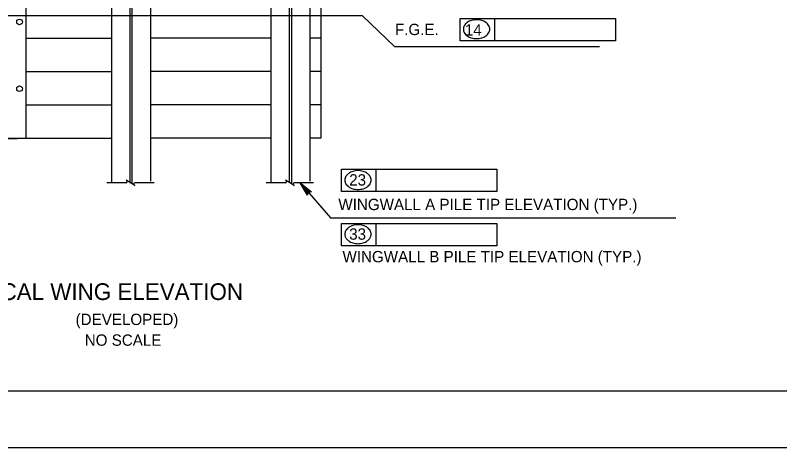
# Model space of a CAD drawing. Extents: x 638304 to 640306, y 296653 to 298435.
# Drawn here: x 639693.3 to 639895.6, y 296653.5 to 296768 of the extents above; entities that cross this region are included whole.
import ezdxf

# ---------------------------------------------------------------- set-up
doc = ezdxf.new("R2010")
doc.units = 0
for name, color, linetype in [('2', 7, 'Continuous'), ('4', 7, 'Continuous'), ('Level 3', 7, 'Continuous'), ('Level 4', 7, 'Continuous'), ('Level 8', 7, 'Continuous'), ('PLT-BNDY', 7, 'Continuous')]:
    doc.layers.add(name, color=color, linetype=linetype)

msp = doc.modelspace()

# ---------------------------------------------------------------- linework, layer by layer
at = {"layer": '2'}
msp.add_line((640102.46, 296668.46), (639316.46, 296668.46), dxfattribs=at)
at = {"layer": 'Level 3'}
for p, q in [((639771.2, 296796.54), (639771.2, 296724.05)), ((639774.15, 296797.37), (639774.15, 296735.48)), ((639760.89, 296793.1), (639760.89, 296723.77)), ((639729.02, 296782.86), (639729.02, 296724.05)), ((639718.71, 296778.13), (639718.71, 296723.77)), ((639696.16, 296735.36), (639696.16, 296772.27)), ((639718.71, 296761.88), (639696.16, 296761.88)), ((639760.89, 296762), (639729.02, 296762)), ((639774.15, 296762), (639771.2, 296762)), ((639718.71, 296753.04), (639696.16, 296753.04)), ((639760.89, 296753.16), (639729.02, 296753.16)), ((639774.15, 296753.16), (639771.2, 296753.16)), ((639718.71, 296744.2), (639696.16, 296744.2)), ((639760.89, 296744.32), (639729.02, 296744.32)), ((639774.15, 296744.32), (639771.2, 296744.32)), ((639718.71, 296735.36), (639686.58, 296735.36)), ((639689.45, 296735.36), (639693.87, 296735.36)), ((639760.89, 296735.48), (639729.02, 296735.48)), ((639774.15, 296735.48), (639771.2, 296735.48))]:
    msp.add_line(p, q, dxfattribs=at)
for centre in [(639694.41, 296766.26), (639694.41, 296748.57)]:
    msp.add_circle(centre, 0.737, dxfattribs=at)
at = {"layer": 'Level 4'}
for p, q in [((639785.18, 296767.84), (639689.78, 296767.84)), ((639785.18, 296767.84), (639793.68, 296759.65)), ((639810.99, 296767.19), (639852.12, 296767.19)), ((639810.99, 296761.29), (639810.99, 296767.19)), ((639820.15, 296761.29), (639820.15, 296767.19)), ((639852.12, 296767.19), (639852.12, 296761.29)), ((639852.12, 296761.29), (639810.99, 296761.29)), ((639847.92, 296759.65), (639793.68, 296759.65)), ((639779.6, 296727.21), (639820.73, 296727.21)), ((639779.6, 296721.31), (639779.6, 296727.21)), ((639788.76, 296721.31), (639788.76, 296727.21)), ((639820.73, 296727.21), (639820.73, 296721.31)), ((639768.68, 296723.64), (639776.66, 296714.39)), ((639820.73, 296721.31), (639779.6, 296721.31)), ((639776.66, 296714.39), (639868.11, 296714.39)), ((639779.6, 296712.86), (639820.73, 296712.86)), ((639779.6, 296706.96), (639779.6, 296712.86)), ((639788.76, 296706.96), (639788.76, 296712.86)), ((639820.73, 296712.86), (639820.73, 296706.96)), ((639820.73, 296706.96), (639779.6, 296706.96))]:
    msp.add_line(p, q, dxfattribs=at)
msp.add_lwpolyline([(639768.68, 296723.64), (639771.64, 296721.27), (639771.31, 296721.36), (639771.02, 296721.31), (639770.8, 296721.18), (639770.64, 296720.98), (639770.55, 296720.71), (639770.59, 296720.36), (639768.68, 296723.64), (639770.55, 296720.71), (639770.64, 296720.98), (639768.68, 296723.64), (639770.8, 296721.18), (639771.02, 296721.31), (639768.68, 296723.64), (639771.31, 296721.36)], dxfattribs=at)
msp.add_lwpolyline([(639770.57, 296720.73), (639771.28, 296721.35), (639769.07, 296723.18)], close=True, dxfattribs=at)
for centre, radius, start, end in [((639815.02, 296763.15), 3.65, 106.5358, 125.6316), ((639815.36, 296761.99), 4.86, 90, 106.5358), ((639815.36, 296761.99), 4.86, 73.4642, 90), ((639815.7, 296763.15), 3.65, 54.3684, 73.4642), ((639813.69, 296764.34), 1.82, 149.9767, 180), ((639813.69, 296764.34), 1.82, 180, 210.0233), ((639814.49, 296763.88), 2.75, 125.6316, 149.9767), ((639816.23, 296763.88), 2.75, 30.0233, 54.3684), ((639817.03, 296764.34), 1.82, 0, 30.0233), ((639817.03, 296764.34), 1.82, 329.9767, 0), ((639814.49, 296764.81), 2.75, 210.0233, 234.3684), ((639815.02, 296765.54), 3.65, 234.3684, 253.4642), ((639815.7, 296765.54), 3.65, 286.5358, 305.6316), ((639816.23, 296764.81), 2.75, 305.6316, 329.9767), ((639815.36, 296766.7), 4.86, 253.4642, 270), ((639815.36, 296766.7), 4.86, 270, 286.5358), ((639783.1, 296723.91), 2.75, 125.6316, 149.9767), ((639783.63, 296723.17), 3.65, 106.5358, 125.6316), ((639783.97, 296722.01), 4.86, 90, 106.5358), ((639783.97, 296722.01), 4.86, 73.4642, 90), ((639784.31, 296723.17), 3.65, 54.3684, 73.4642), ((639784.84, 296723.91), 2.75, 30.0233, 54.3684), ((639782.3, 296724.37), 1.82, 149.9767, 180), ((639782.3, 296724.37), 1.82, 180, 210.0233), ((639785.64, 296724.37), 1.82, 0, 30.0233), ((639785.64, 296724.37), 1.82, 329.9767, 0), ((639783.1, 296724.83), 2.75, 210.0233, 234.3684), ((639783.63, 296725.57), 3.65, 234.3684, 253.4642), ((639783.97, 296726.73), 4.86, 253.4642, 270), ((639783.97, 296726.73), 4.86, 270, 286.5358), ((639784.31, 296725.57), 3.65, 286.5358, 305.6316), ((639784.84, 296724.83), 2.75, 305.6316, 329.9767), ((639783.1, 296709.55), 2.75, 125.6316, 149.9767), ((639783.63, 296708.82), 3.65, 106.5358, 125.6316), ((639783.97, 296707.66), 4.86, 90, 106.5358), ((639783.97, 296707.66), 4.86, 73.4642, 90), ((639784.31, 296708.82), 3.65, 54.3684, 73.4642), ((639784.84, 296709.55), 2.75, 30.0233, 54.3684), ((639782.3, 296710.02), 1.82, 149.9767, 180), ((639782.3, 296710.02), 1.82, 180, 210.0233), ((639785.64, 296710.02), 1.82, 0, 30.0233), ((639785.64, 296710.02), 1.82, 329.9767, 0), ((639783.1, 296710.48), 2.75, 210.0233, 234.3684), ((639783.63, 296711.22), 3.65, 234.3684, 253.4642), ((639783.97, 296712.37), 4.86, 253.4642, 270), ((639783.97, 296712.37), 4.86, 270, 286.5358), ((639784.31, 296711.22), 3.65, 286.5358, 305.6316), ((639784.84, 296710.48), 2.75, 305.6316, 329.9767)]:
    msp.add_arc(centre, radius, start, end, dxfattribs=at)
at = {"layer": 'Level 8'}
for p, q in [((639723.57, 296831.43), (639723.57, 296723.75)), ((639724.16, 296831.08), (639724.16, 296723.38)), ((639765.75, 296806.28), (639765.75, 296723.75)), ((639766.34, 296805.93), (639766.34, 296723.38)), ((639722.61, 296723.64), (639717.52, 296723.64)), ((639730.02, 296723.64), (639724.93, 296723.64)), ((639764.79, 296723.64), (639759.7, 296723.64)), ((639772.2, 296723.64), (639767.11, 296723.64))]:
    msp.add_line(p, q, dxfattribs=at)
for points in [[(639724.76, 296723), (639724.91, 296722.91), (639722.6, 296724.36), (639722.75, 296724.26)], [(639766.94, 296723), (639767.09, 296722.91), (639764.78, 296724.36), (639764.94, 296724.26)]]:
    msp.add_lwpolyline(points, dxfattribs=at)
for centre, start, end in [((639722.57, 296723.98), 275.3286, 57.8672), ((639764.75, 296723.98), 275.3286, 57.8672), ((639724.93, 296723.3), 90, 240), ((639767.11, 296723.3), 90, 240)]:
    msp.add_arc(centre, 0.34, start, end, dxfattribs=at)
at = {"layer": 'PLT-BNDY'}
msp.add_lwpolyline([(639276.46, 297247.46), (640117.46, 297247.46), (640117.46, 296653.46), (639276.46, 296653.46)], close=True, dxfattribs=at)

# ---------------------------------------------------------------- texts
at = {"layer": '4'}
for s, height, p in [('TYPICAL WING ELEVATION', 4.4294, (639676.21, 296692.59)), ('(DEVELOPED)', 3.0001, (639709.24, 296685.96)), ('NO SCALE', 3, (639711.66, 296680.47))]:
    msp.add_text(s, height=height, dxfattribs=at).set_placement(p)
at = {"layer": 'Level 4'}
for s, height, p in [('F.G.E.', 3, (639793.75, 296762.77)), ('14', 3, (639812.24, 296762.64)), ('23', 3, (639781.64, 296722.91)), ('WINGWALL A PILE TIP ELEVATION (TYP.)', 3.0001, (639778.78, 296716.41)), ('33', 3, (639781.64, 296708.56)), ('WINGWALL B PILE TIP ELEVATION (TYP.)', 3.0001, (639779.87, 296702.58))]:
    msp.add_text(s, height=height, dxfattribs=at).set_placement(p)

doc.saveas('drawing.dxf')
